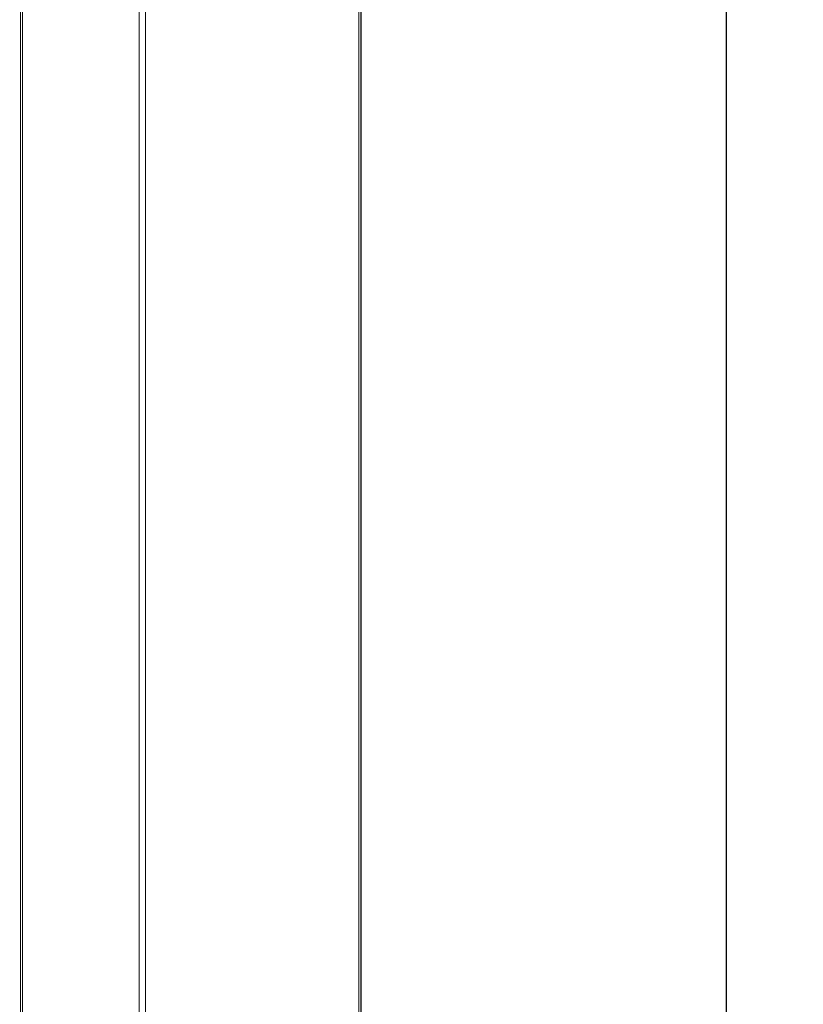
# Model space of a CAD drawing. Header units: millimetres. Extents: x -1290 to 1795, y -4192 to -1311.
# Tile 624 of 656: x 1169 to 1194, y -2986 to -2954. Entities that reach past the tile are written whole.
import ezdxf

# ---------------------------------------------------------------- set-up
doc = ezdxf.new("R2010")
doc.units = ezdxf.units.MM
doc.layers.add('$EL_istn', color=7, linetype='Continuous', lineweight=15)
doc.layers.add('Aparatura', color=7, linetype='Continuous', lineweight=13)
doc.styles.get("Standard").update_dxf_attribs({"font": 'ARIALN.TTF', "width": 0.8})
doc.dimstyles.new('100', dxfattribs={"dimtxt": 15, "dimasz": 10, "dimexe": 1.25, "dimexo": 0.625, "dimtad": 1, "dimdec": 0, "dimtxsty": 'Standard', "dimblk": 'OBLIQUE', "dimcen": 2.5, "dimadec": 0, "dimazin": 0, "dimtfac": 1, "dimtdec": 0, "dimtmove": 0, "dimatfit": 3, "dimldrblk": 'NONE', "dimfxl": 1, "dimarcsym": 0})

# ---------------------------------------------------------------- blocks, each defined once
blk = doc.blocks.new('_Oblique')
at = {"color": 0, "linetype": 'ByBlock', "lineweight": -2}
blk.add_line((-0.5, -0.5), (0.5, 0.5), dxfattribs=at)
blk = doc.blocks.new('*D427')
at = {"layer": '$EL_istn', "color": 0, "linetype": 'Continuous', "lineweight": -2, "ltscale": 0.1}
for p, q in [((1171.896, -2850.881), (1193.14, -2850.881)), ((1191.89, -2850.881), (1191.89, -3043.28)), ((1173.297, -3043.28), (1193.14, -3043.28))]:
    blk.add_line(p, q, dxfattribs=at)
at = {"layer": 'Defpoints', "color": 0}
for p in [(1171.271, -2850.881), (1172.672, -3043.28), (1191.89, -3043.28)]:
    blk.add_point(p, dxfattribs=at)
at = {"layer": '$EL_istn', "color": 0, "linetype": 'ByBlock', "lineweight": -2, "xscale": 5, "yscale": 5, "zscale": 5}
for p, rotation in [((1191.89, -2850.881), 90), ((1191.89, -3043.28), 270)]:
    blk.add_blockref('_Oblique', p, dxfattribs=dict(at, rotation=rotation))
at = {"layer": '$EL_istn', "color": 0, "lineweight": 5, "insert": (1187.181, -2947.08), "char_height": 8, "attachment_point": 5, "rotation": 90}
blk.add_mtext('962', dxfattribs=at)
blk = doc.blocks.new('_None')

msp = doc.modelspace()

# ---------------------------------------------------------------- linework, layer by layer
at = {"layer": 'Aparatura', "color": 7, "lineweight": 13}
for points in [[(1047.213, -3029.012), (1047.213, -2865.077), (1046.948, -2865.077), (1046.948, -2852.269), (1047.381, -2851.247), (1048.344, -2850.874), (1062.154, -2850.874), (1062.154, -2851.139), (1165.131, -2851.139), (1165.131, -2850.874), (1178.941, -2850.874), (1179.904, -2851.247), (1180.337, -2852.269), (1180.337, -2865.077), (1180.072, -2865.077), (1180.072, -3029.012)], [(1047.213, -3029.012), (1047.213, -2865.077), (1046.948, -2865.077), (1046.948, -2852.269), (1047.381, -2851.247), (1048.344, -2850.874), (1062.154, -2850.874), (1062.154, -2851.139), (1165.131, -2851.139), (1165.131, -2850.874), (1178.941, -2850.874), (1179.904, -2851.247), (1180.337, -2852.269), (1180.337, -2865.077), (1180.072, -2865.077), (1180.072, -3029.012)], [(1047.219, -3029.007), (1047.219, -2865.082), (1046.955, -2865.082), (1046.955, -2852.276), (1047.388, -2851.254), (1048.35, -2850.881), (1062.159, -2850.881), (1062.159, -2851.145), (1165.126, -2851.145), (1165.126, -2850.881), (1178.935, -2850.881), (1179.897, -2851.254), (1180.33, -2852.276), (1180.33, -2865.082), (1180.066, -2865.082), (1180.066, -3029.007)], [(1169.04, -3032.049), (1169.04, -2862.172)], [(1169.1, -2862.113), (1169.1, -3032.025)], [(1179.993, -3029.055), (1179.993, -2865.178)]]:
    msp.add_lwpolyline(points, dxfattribs=at)
for points in [[(1172.878, -3036.409), (1172.878, -2857.681), (1172.878, -3036.409)], [(1173.082, -3036.409), (1173.082, -2857.681), (1173.082, -3036.409)], [(1169.101, -2862.113), (1059.331, -2862.113), (1059.246, -2862.113), (1058.184, -2862.113), (1058.184, -3032.025), (1169.101, -3032.025), (1169.101, -2862.113)], [(1169.04, -2865.178), (1169.04, -3029.055), (1178.924, -3029.055), (1179.994, -3029.055), (1179.994, -2865.178), (1178.924, -2865.178), (1169.04, -2865.178)], [(1169.04, -2865.178), (1169.04, -3029.055), (1178.924, -3029.055), (1179.994, -3029.055), (1179.994, -2865.178), (1178.924, -2865.178), (1169.04, -2865.178)], [(1180.059, -3029.013), (1180.059, -2865.076), (1180.059, -3029.013)]]:
    msp.add_lwpolyline(points, close=True, dxfattribs=at)

# ---------------------------------------------------------------- dimensions: what is measured, and where the dimension line sits
at = {"layer": '$EL_istn', "linetype": 'Continuous', "lineweight": 5, "ltscale": 0.1}
dim = msp.add_linear_dim(base=(1191.89, -3043.28), p1=(1171.271, -2850.881), p2=(1172.672, -3043.28), angle=90, dimstyle='100', override={"dimtxt": 8, "dimasz": 5, "dimlfac": 5, "dimtxsty": 'Standard', "dimldrblk": 'None', "dimfxl": 35}, dxfattribs=at)
dim.commit()
dim.dimension.update_dxf_attribs({"geometry": '*D427', "text_midpoint": (1187.181, -2947.08)})

doc.saveas('drawing.dxf')
